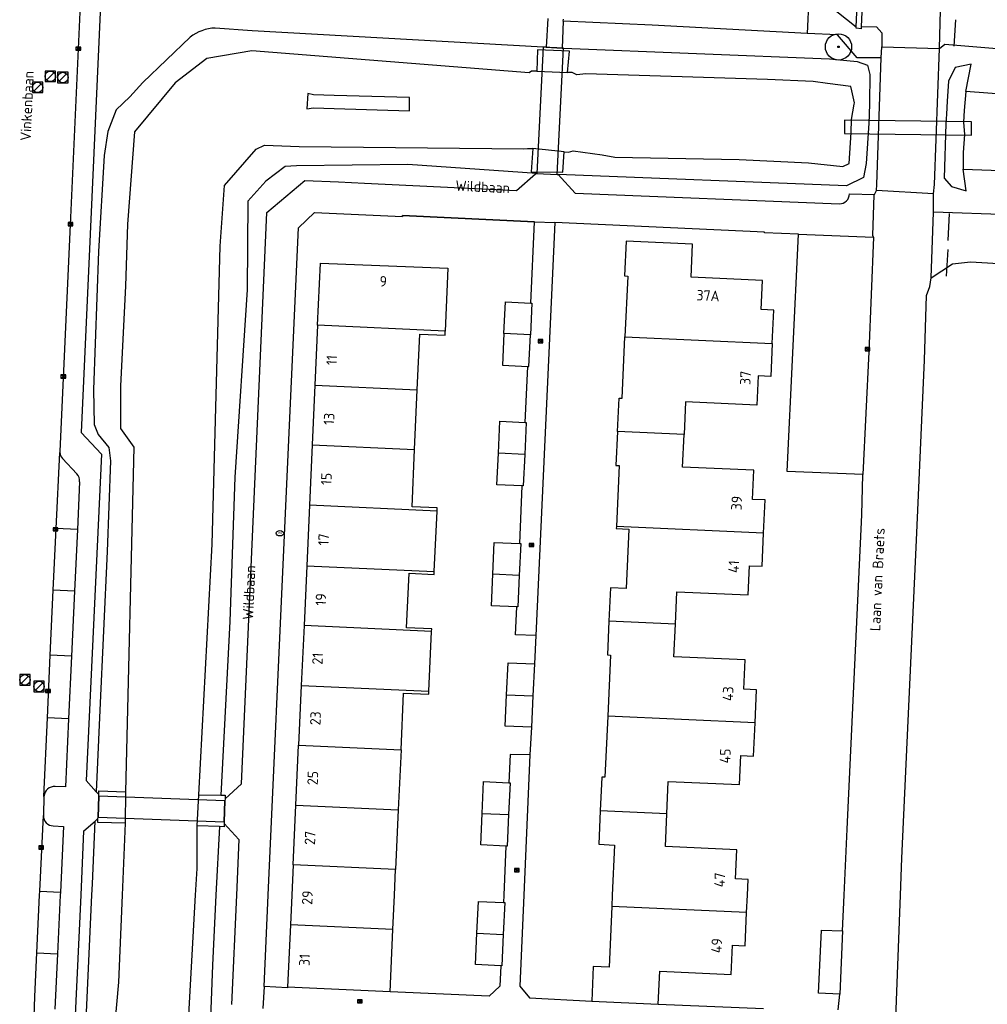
# Model space of a CAD drawing. Header units: metres. Extents: x 102000 to 105000, y 414600 to 420766.
# Tile 290 of 298: x 104819 to 104911, y 420590 to 420683. Entities that reach past the tile are written whole.
import ezdxf

# ---------------------------------------------------------------- set-up
doc = ezdxf.new("R2010")
doc.units = ezdxf.units.M
doc.layers.get('0').update_dxf_attribs({"color": 8})
doc.styles.add('MtXpl_NLCS-ISO', font='NLCS-ISO.ttf')
doc.styles.add('NLCS-ISO', font='NLCS-ISO.ttf')

msp = doc.modelspace()

# ---------------------------------------------------------------- hatches: boundary and pattern name
at = {"ltscale": 0.1}
h = msp.add_hatch(color=256, dxfattribs=at)
edge = h.paths.add_edge_path()
edge.add_arc((104897.32, 420680.764), 0.075, 0, 360)

# ---------------------------------------------------------------- linework, layer by layer
for p, q in [((104896.744, 420735.569), (104894.35, 420682.024)), ((104828.19, 420709.813), (104826.074, 420662.943)), ((104898.997, 420682.647), (104900.108, 420707.561)), ((104900.596, 420707.54), (104899.493, 420682.698)), ((104825.617, 420695.988), (104824.205, 420664.524)), ((104906.931, 420680.612), (104907.092, 420685.999)), ((104898.996, 420682.638), (104896.403, 420684.696)), ((104869.639, 420683.45), (104869.494, 420680.734)), ((104871.112, 420683.216), (104871.122, 420683.401)), ((104871.112, 420683.216), (104871.122, 420683.401)), ((104841.491, 420682.28), (104837.96, 420682.559)), ((104871.112, 420683.216), (104870.996, 420680.651)), ((104879.58, 420682.818), (104871.112, 420683.216)), ((104879.58, 420682.818), (104871.112, 420683.216)), ((104894.35, 420682.024), (104879.58, 420682.818)), ((104898.989, 420682.53), (104898.996, 420682.638)), ((104899.483, 420682.487), (104898.989, 420682.53)), ((104898.996, 420682.638), (104898.997, 420682.647)), ((104899.493, 420682.698), (104899.483, 420682.487)), ((104899.493, 420682.698), (104900.924, 420682.658)), ((104900.924, 420682.658), (104901.452, 420682.086)), ((104908.339, 420680.832), (104908.506, 420683.344)), ((104835.588, 420681.675), (104831.078, 420677.371)), ((104869.209, 420680.75), (104841.491, 420682.28)), ((104897.224, 420681.903), (104894.35, 420682.024)), ((104899.104, 420679.715), (104897.224, 420681.903)), ((104901.452, 420682.086), (104901.438, 420680.779)), ((104824.717, 420680.437), (104825.167, 420680.737)), ((104825.167, 420680.437), (104824.717, 420680.737)), ((104825.167, 420680.737), (104824.717, 420680.737)), ((104824.717, 420680.737), (104824.717, 420680.437)), ((104825.167, 420680.437), (104825.167, 420680.737)), ((104869.209, 420680.75), (104868.584, 420668.723)), ((104869.209, 420680.75), (104868.584, 420668.723)), ((104871.146, 420680.643), (104869.209, 420680.75)), ((104871.146, 420680.643), (104869.209, 420680.75)), ((104869.494, 420680.734), (104869.209, 420680.75)), ((104869.494, 420680.734), (104870.996, 420680.651)), ((104870.524, 420668.617), (104871.146, 420680.643)), ((104870.524, 420668.617), (104871.146, 420680.643)), ((104870.996, 420680.651), (104871.146, 420680.643)), ((104871.146, 420680.643), (104896.458, 420679.637)), ((104901.399, 420679.711), (104901.438, 420680.779)), ((104901.438, 420680.779), (104906.931, 420680.612)), ((104906.45, 420667.663), (104906.931, 420680.612)), ((104906.931, 420680.612), (104907.447, 420681.025)), ((104907.447, 420681.025), (104912.395, 420680.593)), ((104824.717, 420680.437), (104825.167, 420680.437)), ((104837.175, 420679.656), (104834.153, 420677.356)), ((104841.471, 420680.391), (104837.175, 420679.656)), ((104867.86, 420678.293), (104841.471, 420680.391)), ((104868.67, 420680.496), (104868.587, 420678.444)), ((104871.692, 420680.35), (104868.67, 420680.496)), ((104871.527, 420678.315), (104871.692, 420680.35)), ((104896.458, 420679.637), (104899.099, 420679.384)), ((104901.399, 420679.711), (104899.104, 420679.715)), ((104900.962, 420667.67), (104901.399, 420679.711)), ((104899.099, 420679.384), (104900.073, 420679.027)), ((104900.073, 420679.027), (104900.309, 420678.139)), ((104908.435, 420678.785), (104907.792, 420677.497)), ((104909.944, 420679.105), (104908.435, 420678.785)), ((104909.43, 420676.512), (104909.944, 420679.105)), ((104822.772, 420678.462), (104821.772, 420678.462)), ((104821.772, 420678.462), (104821.772, 420677.462)), ((104821.918, 420677.608), (104822.626, 420678.316)), ((104822.772, 420677.462), (104822.772, 420678.462)), ((104823.964, 420678.343), (104822.964, 420678.343)), ((104822.964, 420678.343), (104822.964, 420677.343)), ((104823.11, 420677.489), (104823.818, 420678.197)), ((104823.964, 420677.343), (104823.964, 420678.343)), ((104868.092, 420678.452), (104867.86, 420678.293)), ((104868.587, 420678.444), (104868.092, 420678.452)), ((104868.587, 420678.444), (104871.527, 420678.315)), ((104871.958, 420678.314), (104871.527, 420678.315)), ((104872.395, 420678.09), (104871.958, 420678.314)), ((104873.266, 420678.183), (104872.395, 420678.09)), ((104890.551, 420677.652), (104873.266, 420678.183)), ((104900.309, 420678.139), (104900.257, 420675.415)), ((104821.56, 420677.407), (104820.56, 420677.407)), ((104820.56, 420677.407), (104820.56, 420676.407)), ((104820.706, 420676.553), (104821.414, 420677.261)), ((104821.56, 420676.407), (104821.56, 420677.407)), ((104821.772, 420677.462), (104822.772, 420677.462)), ((104822.964, 420677.343), (104823.964, 420677.343)), ((104831.078, 420677.371), (104829.857, 420676)), ((104834.153, 420677.356), (104830.275, 420672.69)), ((104894.921, 420677.455), (104890.551, 420677.652)), ((104896.272, 420677.286), (104894.921, 420677.455)), ((104898.501, 420677.007), (104896.272, 420677.286)), ((104898.592, 420676.572), (104898.501, 420677.007)), ((104907.792, 420677.497), (104907.674, 420675.589)), ((104820.56, 420676.407), (104821.56, 420676.407)), ((104829.857, 420676), (104828.532, 420674.773)), ((104846.779, 420676.319), (104846.699, 420674.878)), ((104847.329, 420676.188), (104846.779, 420676.319)), ((104849.295, 420676.134), (104847.329, 420676.188)), ((104856.484, 420675.938), (104849.295, 420676.134)), ((104856.486, 420674.685), (104856.484, 420675.938)), ((104898.832, 420675.427), (104898.592, 420676.572)), ((104909.43, 420676.512), (104909.293, 420674.703)), ((104916.213, 420676.028), (104909.43, 420676.512)), ((104846.699, 420674.878), (104847.33, 420674.952)), ((104847.33, 420674.952), (104849.296, 420674.895)), ((104898.569, 420673.855), (104898.813, 420675.315)), ((104898.813, 420675.315), (104898.832, 420675.427)), ((104900.257, 420675.415), (104900.236, 420674.303)), ((104907.674, 420675.589), (104907.597, 420674.354)), ((104828.532, 420674.773), (104827.734, 420672.708)), ((104849.296, 420674.895), (104856.486, 420674.685)), ((104900.236, 420674.303), (104900.221, 420673.489)), ((104907.597, 420674.354), (104907.542, 420673.467)), ((104909.293, 420674.703), (104909.208, 420673.586)), ((104897.906, 420673.787), (104897.889, 420672.525)), ((104897.906, 420673.787), (104897.889, 420672.525)), ((104910, 420673.623), (104897.906, 420673.787)), ((104910, 420673.623), (104897.906, 420673.787)), ((104898.521, 420672.606), (104898.569, 420673.855)), ((104900.221, 420673.489), (104899.966, 420669.656)), ((104907.542, 420673.467), (104907.385, 420668.278)), ((104909.208, 420673.586), (104909.306, 420672.426)), ((104909.983, 420672.361), (104910, 420673.623)), ((104909.983, 420672.361), (104910, 420673.623)), ((104827.734, 420672.708), (104827.402, 420670.429)), ((104830.275, 420672.69), (104829.618, 420663.885)), ((104897.889, 420672.525), (104909.983, 420672.361)), ((104897.889, 420672.525), (104909.983, 420672.361)), ((104898.325, 420669.672), (104898.521, 420672.606)), ((104909.306, 420672.426), (104909.193, 420670.724)), ((104841.874, 420671.015), (104842.662, 420671.409)), ((104842.662, 420671.409), (104845.961, 420671.281)), ((104845.961, 420671.281), (104867.372, 420671.073)), ((104827.402, 420670.429), (104826.861, 420661.292)), ((104838.867, 420667.565), (104841.874, 420671.015)), ((104867.372, 420671.073), (104867.716, 420671.091)), ((104867.716, 420671.091), (104868.226, 420671.079)), ((104868.226, 420671.079), (104868.068, 420668.869)), ((104871.194, 420670.781), (104868.226, 420671.079)), ((104871.068, 420668.846), (104871.194, 420670.781)), ((104871.194, 420670.781), (104871.62, 420670.756)), ((104871.62, 420670.756), (104872.05, 420670.856)), ((104872.05, 420670.856), (104874.816, 420670.502)), ((104874.816, 420670.502), (104876.028, 420670.259)), ((104876.028, 420670.259), (104887.857, 420670.029)), ((104909.193, 420670.724), (104909.203, 420669.124)), ((104844.64, 420669.376), (104842.791, 420667.983)), ((104845.712, 420669.435), (104844.64, 420669.376)), ((104856.307, 420669.563), (104845.712, 420669.435)), ((104868.584, 420668.723), (104856.307, 420669.563)), ((104887.857, 420670.029), (104894.475, 420669.712)), ((104894.475, 420669.712), (104897.742, 420669.361)), ((104897.742, 420669.361), (104898.325, 420669.672)), ((104899.966, 420669.656), (104899.699, 420668.334)), ((104866.676, 420667.08), (104868.471, 420668.674)), ((104868.068, 420668.869), (104871.068, 420668.846)), ((104868.471, 420668.674), (104868.584, 420668.723)), ((104868.584, 420668.723), (104870.524, 420668.617)), ((104868.584, 420668.723), (104870.524, 420668.617)), ((104868.584, 420668.723), (104870.524, 420668.617)), ((104870.524, 420668.617), (104870.628, 420668.608)), ((104898.084, 420667.54), (104870.628, 420668.608)), ((104870.628, 420668.608), (104872.259, 420666.826)), ((104909.203, 420669.124), (104914.129, 420668.953)), ((104909.472, 420667.049), (104909.203, 420669.124)), ((104838.44, 420661.782), (104838.867, 420667.565)), ((104842.791, 420667.983), (104841.08, 420666.087)), ((104842.902, 420665.003), (104846.515, 420668.058)), ((104846.515, 420668.058), (104849.72, 420667.913)), ((104849.72, 420667.913), (104852.189, 420667.8)), ((104852.189, 420667.8), (104866.676, 420667.08)), ((104899.699, 420668.334), (104898.084, 420667.54)), ((104900.927, 420667.1), (104900.962, 420667.67)), ((104906.357, 420666.785), (104906.45, 420667.663)), ((104907.385, 420668.278), (104908.096, 420667.476)), ((104908.096, 420667.476), (104909.472, 420667.049)), ((104872.259, 420666.826), (104897.415, 420665.823)), ((104898.354, 420666.771), (104900.755, 420666.724)), ((104900.583, 420662.798), (104900.718, 420666.691)), ((104900.718, 420666.691), (104900.755, 420666.724)), ((104900.755, 420666.724), (104900.927, 420667.1)), ((104906.357, 420666.785), (104900.927, 420667.1)), ((104906.354, 420665.026), (104906.357, 420666.785)), ((104841.08, 420666.087), (104841.029, 420657.638)), ((104841.379, 420630.527), (104842.902, 420665.003)), ((104845.898, 420663.537), (104847.441, 420664.985)), ((104847.441, 420664.985), (104855.807, 420664.602)), ((104855.815, 420664.704), (104855.807, 420664.602)), ((104855.807, 420664.602), (104855.815, 420664.704)), ((104868.38, 420664.12), (104855.815, 420664.704)), ((104855.815, 420664.704), (104868.38, 420664.12)), ((104906.155, 420658.791), (104906.354, 420665.026)), ((104917.693, 420664.613), (104906.354, 420665.026)), ((104907.854, 420664.914), (104907.735, 420662.34)), ((104824.205, 420664.524), (104823.187, 420642.27)), ((104823.962, 420663.732), (104824.412, 420664.032)), ((104824.412, 420663.732), (104823.962, 420664.032)), ((104824.412, 420664.032), (104823.962, 420664.032)), ((104823.962, 420664.032), (104823.962, 420663.732)), ((104823.962, 420663.732), (104824.412, 420663.732)), ((104824.412, 420663.732), (104824.412, 420664.032)), ((104829.618, 420663.885), (104829.421, 420657.971)), ((104868.015, 420656.38), (104868.38, 420664.12)), ((104868.38, 420664.12), (104870.309, 420664.037)), ((104870.309, 420664.037), (104868.487, 420624.74)), ((104890.289, 420663.128), (104870.309, 420664.037)), ((104826.074, 420662.943), (104825.213, 420644.07)), ((104844.566, 420634.282), (104845.898, 420663.537)), ((104890.287, 420663.075), (104890.289, 420663.128)), ((104893.515, 420662.951), (104890.287, 420663.075)), ((104892.435, 420640.35), (104893.515, 420662.951)), ((104893.515, 420662.951), (104900.66, 420662.662)), ((104900.66, 420662.662), (104900.583, 420662.798)), ((104877.098, 420662.267), (104876.948, 420658.961)), ((104883.431, 420661.981), (104877.098, 420662.267)), ((104883.289, 420658.834), (104883.431, 420661.981)), ((104900.66, 420662.662), (104900.215, 420651.736)), ((104826.861, 420661.292), (104826.375, 420648.142)), ((104837.685, 420633.427), (104838.44, 420661.782)), ((104907.744, 420661.472), (104907.582, 420658.931)), ((104847.726, 420654.266), (104847.994, 420660.177)), ((104847.994, 420660.177), (104860.131, 420659.689)), ((104906.155, 420658.791), (104908.168, 420660.127)), ((104908.168, 420660.127), (104909.886, 420660.293)), ((104909.886, 420660.293), (104914.921, 420660.025)), ((104860.131, 420659.689), (104859.873, 420653.717)), ((104876.948, 420658.961), (104877.248, 420658.947)), ((104877.248, 420658.947), (104876.986, 420653.173)), ((104890.082, 420658.526), (104883.289, 420658.834)), ((104889.956, 420655.749), (104890.082, 420658.526)), ((104906.004, 420657.961), (104906.155, 420658.791)), ((104829.421, 420657.971), (104828.961, 420648.508)), ((104841.029, 420657.638), (104839.829, 420639.79)), ((104905.712, 420657.088), (104906.004, 420657.961)), ((104865.461, 420653.465), (104865.602, 420656.492)), ((104865.602, 420656.492), (104868.015, 420656.38)), ((104868.119, 420656.375), (104867.979, 420653.351)), ((104868.015, 420656.38), (104868.119, 420656.375)), ((104905.508, 420650.945), (104905.712, 420657.088)), ((104891.155, 420655.695), (104889.956, 420655.749)), ((104891.012, 420652.538), (104891.155, 420655.695)), ((104847.726, 420654.266), (104847.468, 420648.572)), ((104859.873, 420653.717), (104847.726, 420654.266)), ((104857.218, 420648.131), (104857.458, 420653.432)), ((104857.458, 420653.432), (104859.856, 420653.323)), ((104859.856, 420653.323), (104859.873, 420653.717)), ((104865.461, 420653.465), (104865.321, 420650.459)), ((104867.979, 420653.351), (104865.461, 420653.465)), ((104867.838, 420650.342), (104867.979, 420653.351)), ((104868.715, 420652.602), (104869.165, 420652.902)), ((104869.165, 420652.602), (104868.715, 420652.902)), ((104869.165, 420652.902), (104868.715, 420652.902)), ((104868.715, 420652.902), (104868.715, 420652.602)), ((104868.715, 420652.602), (104869.165, 420652.602)), ((104869.165, 420652.602), (104869.165, 420652.902)), ((104876.721, 420647.309), (104876.986, 420653.173)), ((104876.986, 420653.173), (104891.012, 420652.538)), ((104891.012, 420652.538), (104890.869, 420649.381)), ((104900.215, 420651.736), (104899.637, 420640.061)), ((104899.862, 420651.839), (104900.312, 420652.139)), ((104900.312, 420651.839), (104899.862, 420652.139)), ((104900.312, 420652.139), (104899.862, 420652.139)), ((104899.862, 420652.139), (104899.862, 420651.839)), ((104899.862, 420651.839), (104900.312, 420651.839)), ((104900.312, 420651.839), (104900.312, 420652.139)), ((104904.743, 420633.813), (104905.508, 420650.945)), ((104865.321, 420650.459), (104867.731, 420650.347)), ((104867.482, 420645.013), (104867.731, 420650.347)), ((104867.731, 420650.347), (104867.838, 420650.342)), ((104823.287, 420649.244), (104823.737, 420649.544)), ((104823.737, 420649.244), (104823.287, 420649.544)), ((104823.737, 420649.544), (104823.287, 420649.544)), ((104823.287, 420649.544), (104823.287, 420649.244)), ((104823.287, 420649.244), (104823.737, 420649.244)), ((104823.737, 420649.244), (104823.737, 420649.544)), ((104889.67, 420649.436), (104889.545, 420646.658)), ((104890.869, 420649.381), (104889.67, 420649.436)), ((104826.375, 420648.142), (104826.461, 420644.828)), ((104828.961, 420648.508), (104828.961, 420644.434)), ((104847.468, 420648.572), (104847.209, 420642.878)), ((104847.468, 420648.572), (104857.218, 420648.131)), ((104856.96, 420642.437), (104857.218, 420648.131)), ((104876.278, 420644.156), (104876.421, 420647.323)), ((104876.421, 420647.323), (104876.721, 420647.309)), ((104882.751, 420646.966), (104882.611, 420643.869)), ((104889.545, 420646.658), (104882.751, 420646.966)), ((104864.931, 420642.077), (104865.073, 420645.125)), ((104865.073, 420645.125), (104867.482, 420645.013)), ((104867.59, 420645.007), (104867.448, 420641.963)), ((104867.482, 420645.013), (104867.59, 420645.007)), ((104825.213, 420644.07), (104827.138, 420641.987)), ((104826.461, 420644.828), (104826.813, 420643.877)), ((104828.961, 420644.434), (104830.21, 420642.659)), ((104876.278, 420644.156), (104876.132, 420640.929)), ((104882.611, 420643.869), (104876.278, 420644.156)), ((104826.813, 420643.877), (104827.856, 420642.627)), ((104882.471, 420640.772), (104882.611, 420643.869)), ((104822.828, 420634.909), (104823.181, 420642.155)), ((104827.856, 420642.627), (104828.007, 420641.357)), ((104830.21, 420642.659), (104829.436, 420609.859)), ((104847.209, 420642.878), (104846.948, 420637.124)), ((104847.209, 420642.878), (104856.96, 420642.437)), ((104856.713, 420636.978), (104856.96, 420642.437)), ((104823.436, 420641.566), (104824.804, 420640.112)), ((104827.138, 420641.987), (104826.249, 420623.058)), ((104828.007, 420641.357), (104827.698, 420632.73)), ((104864.791, 420639.081), (104864.931, 420642.077)), ((104867.448, 420641.963), (104864.931, 420642.077)), ((104867.448, 420641.963), (104867.308, 420638.964)), ((104876.132, 420640.929), (104876.431, 420640.916)), ((104876.431, 420640.916), (104876.168, 420635.112)), ((104889.264, 420640.465), (104882.471, 420640.772)), ((104889.138, 420637.688), (104889.264, 420640.465)), ((104899.637, 420640.061), (104892.435, 420640.35)), ((104825.065, 420639.376), (104824.851, 420634.814)), ((104839.829, 420639.79), (104839.365, 420626.066)), ((104899.54, 420636.217), (104899.637, 420640.061)), ((104867.21, 420638.969), (104864.791, 420639.081)), ((104866.963, 420633.48), (104867.21, 420638.969)), ((104867.308, 420638.964), (104867.21, 420638.969)), ((104890.337, 420637.633), (104889.138, 420637.688)), ((104890.194, 420634.477), (104890.337, 420637.633)), ((104846.948, 420637.124), (104846.687, 420631.37)), ((104859.097, 420636.575), (104846.948, 420637.124)), ((104859.11, 420636.87), (104856.713, 420636.978)), ((104858.836, 420630.821), (104859.097, 420636.575)), ((104859.097, 420636.575), (104859.11, 420636.87)), ((104898.133, 420606.304), (104899.54, 420636.217)), ((104822.547, 420634.694), (104822.997, 420634.994)), ((104822.997, 420634.694), (104822.547, 420634.994)), ((104822.997, 420634.994), (104822.547, 420634.994)), ((104822.547, 420634.994), (104822.547, 420634.694)), ((104822.547, 420634.694), (104822.997, 420634.694)), ((104822.556, 420629.04), (104822.828, 420634.909)), ((104824.851, 420634.814), (104822.828, 420634.909)), ((104822.997, 420634.694), (104822.997, 420634.994)), ((104824.851, 420634.814), (104824.575, 420628.946)), ((104876.168, 420635.112), (104876.16, 420634.922)), ((104876.16, 420634.922), (104877.359, 420634.868)), ((104890.194, 420634.477), (104876.168, 420635.112)), ((104877.359, 420634.868), (104877.103, 420629.213)), ((104843.018, 420600), (104844.566, 420634.282)), ((104890.051, 420631.32), (104890.194, 420634.477)), ((104903.352, 420603.539), (104904.743, 420633.813)), ((104836.407, 420609.558), (104837.685, 420633.427)), ((104864.405, 420630.569), (104864.544, 420633.591)), ((104864.544, 420633.591), (104866.963, 420633.48)), ((104867.062, 420633.476), (104866.923, 420630.455)), ((104866.963, 420633.48), (104867.062, 420633.476)), ((104867.869, 420633.203), (104868.319, 420633.503)), ((104868.319, 420633.203), (104867.869, 420633.503)), ((104868.319, 420633.503), (104867.869, 420633.503)), ((104867.869, 420633.503), (104867.869, 420633.203)), ((104867.869, 420633.203), (104868.319, 420633.203)), ((104868.319, 420633.203), (104868.319, 420633.503)), ((104827.698, 420632.73), (104826.981, 420617.619)), ((104846.687, 420631.37), (104846.429, 420625.676)), ((104846.687, 420631.37), (104858.836, 420630.821)), ((104888.727, 420628.597), (104888.852, 420631.374)), ((104888.852, 420631.374), (104890.051, 420631.32)), ((104840.472, 420610.602), (104841.379, 420630.527)), ((104856.19, 420625.46), (104856.426, 420630.655)), ((104856.426, 420630.655), (104858.823, 420630.546)), ((104858.823, 420630.546), (104858.836, 420630.821)), ((104864.267, 420627.568), (104864.405, 420630.569)), ((104866.923, 420630.455), (104864.405, 420630.569)), ((104866.923, 420630.455), (104866.784, 420627.452)), ((104822.27, 420622.852), (104822.556, 420629.04)), ((104824.575, 420628.946), (104822.556, 420629.04)), ((104875.604, 420629.281), (104875.46, 420626.095)), ((104877.103, 420629.213), (104875.604, 420629.281)), ((104824.575, 420628.946), (104824.285, 420622.758)), ((104881.793, 420625.808), (104881.934, 420628.905)), ((104881.934, 420628.905), (104888.727, 420628.597)), ((104866.691, 420627.456), (104864.267, 420627.568)), ((104866.571, 420624.786), (104866.691, 420627.456)), ((104866.784, 420627.452), (104866.691, 420627.456)), ((104839.365, 420626.066), (104838.512, 420609.529)), ((104846.429, 420625.676), (104846.17, 420619.983)), ((104858.578, 420625.127), (104846.429, 420625.676)), ((104858.588, 420625.352), (104856.19, 420625.46)), ((104858.578, 420625.127), (104858.588, 420625.352)), ((104875.46, 420626.095), (104875.314, 420622.878)), ((104881.793, 420625.808), (104875.46, 420626.095)), ((104881.653, 420622.711), (104881.793, 420625.808)), ((104858.32, 420619.433), (104858.578, 420625.127)), ((104868.487, 420624.74), (104866.571, 420624.786)), ((104868.487, 420624.74), (104868.368, 420622.027)), ((104821.994, 420616.882), (104822.27, 420622.852)), ((104824.285, 420622.758), (104822.27, 420622.852)), ((104824.285, 420622.758), (104824.006, 420616.788)), ((104826.249, 420623.058), (104825.695, 420610.925)), ((104875.314, 420622.878), (104875.614, 420622.864)), ((104875.614, 420622.864), (104875.351, 420617.05)), ((104888.446, 420622.403), (104881.653, 420622.711)), ((104865.723, 420619.098), (104865.86, 420622.14)), ((104865.86, 420622.14), (104868.368, 420622.027)), ((104868.368, 420622.027), (104868.23, 420618.985)), ((104888.32, 420619.626), (104888.446, 420622.403)), ((104820.355, 420621.005), (104819.355, 420621.005)), ((104819.355, 420621.005), (104819.355, 420620.005)), ((104819.501, 420620.151), (104820.209, 420620.859)), ((104820.355, 420620.005), (104820.355, 420621.005)), ((104819.355, 420620.005), (104820.355, 420620.005)), ((104821.7, 420620.378), (104820.7, 420620.378)), ((104820.7, 420620.378), (104820.7, 420619.378)), ((104820.846, 420619.524), (104821.554, 420620.232)), ((104821.7, 420619.378), (104821.7, 420620.378)), ((104846.17, 420619.983), (104845.912, 420614.288)), ((104846.17, 420619.983), (104858.32, 420619.433)), ((104889.519, 420619.572), (104888.32, 420619.626)), ((104820.7, 420619.378), (104821.7, 420619.378)), ((104821.825, 420619.302), (104822.275, 420619.602)), ((104822.275, 420619.302), (104821.825, 420619.602)), ((104822.275, 420619.602), (104821.825, 420619.602)), ((104821.825, 420619.602), (104821.825, 420619.302)), ((104821.825, 420619.302), (104822.275, 420619.302)), ((104822.275, 420619.302), (104822.275, 420619.602)), ((104855.664, 420613.847), (104855.909, 420619.257)), ((104855.909, 420619.257), (104858.307, 420619.148)), ((104858.307, 420619.148), (104858.32, 420619.433)), ((104865.587, 420616.107), (104865.723, 420619.098)), ((104865.723, 420619.098), (104868.23, 420618.985)), ((104868.23, 420618.985), (104868.094, 420615.993)), ((104889.376, 420616.415), (104889.519, 420619.572)), ((104821.668, 420609.42), (104821.994, 420616.882)), ((104824.006, 420616.788), (104821.994, 420616.882)), ((104826.981, 420617.619), (104826.65, 420609.866)), ((104875.351, 420617.05), (104875.087, 420611.236)), ((104889.376, 420616.415), (104875.351, 420617.05)), ((104824.006, 420616.788), (104823.703, 420610.314)), ((104868.094, 420615.993), (104865.587, 420616.107)), ((104868.094, 420615.993), (104867.943, 420613.367)), ((104889.233, 420613.258), (104889.376, 420616.415)), ((104845.654, 420608.595), (104845.912, 420614.288)), ((104845.912, 420614.288), (104855.664, 420613.847)), ((104855.664, 420613.847), (104855.406, 420608.154)), ((104866.042, 420613.412), (104865.921, 420610.715)), ((104867.943, 420613.367), (104866.042, 420613.412)), ((104867.943, 420613.367), (104867.365, 420600)), ((104887.909, 420610.535), (104888.035, 420613.313)), ((104888.035, 420613.313), (104889.233, 420613.258)), ((104874.788, 420611.25), (104874.642, 420608.033)), ((104875.087, 420611.236), (104874.788, 420611.25)), ((104823.703, 420610.314), (104822.736, 420610.366)), ((104825.695, 420610.925), (104826.65, 420609.866)), ((104838.918, 420609.179), (104840.472, 420610.602)), ((104863.4, 420607.792), (104863.534, 420610.821)), ((104863.534, 420610.821), (104865.921, 420610.715)), ((104866.042, 420610.71), (104865.907, 420607.679)), ((104865.921, 420610.715), (104866.042, 420610.71)), ((104880.975, 420607.746), (104881.116, 420610.843)), ((104881.116, 420610.843), (104887.909, 420610.535)), ((104821.668, 420609.42), (104821.614, 420607.657)), ((104826.65, 420609.866), (104826.893, 420609.598)), ((104826.886, 420609.427), (104826.813, 420607.444)), ((104826.886, 420609.427), (104826.813, 420607.444)), ((104826.813, 420607.444), (104826.886, 420609.427)), ((104826.886, 420609.427), (104826.893, 420609.598)), ((104838.903, 420608.983), (104826.886, 420609.427)), ((104838.903, 420608.983), (104826.886, 420609.427)), ((104826.893, 420609.598), (104826.906, 420609.953)), ((104826.906, 420609.953), (104829.436, 420609.859)), ((104829.436, 420609.859), (104829.409, 420606.865)), ((104836.267, 420606.626), (104836.407, 420609.558)), ((104836.407, 420609.558), (104838.512, 420609.529)), ((104838.512, 420609.529), (104838.923, 420609.523)), ((104838.923, 420609.523), (104838.918, 420609.179)), ((104838.83, 420607), (104838.903, 420608.983)), ((104838.83, 420607), (104838.903, 420608.983)), ((104838.903, 420608.983), (104838.83, 420607)), ((104838.918, 420609.179), (104838.903, 420608.983)), ((104845.395, 420602.9), (104845.654, 420608.595)), ((104845.654, 420608.595), (104855.406, 420608.154)), ((104821.263, 420600.397), (104821.611, 420607.602)), ((104821.612, 420607.629), (104821.611, 420607.602)), ((104821.614, 420607.657), (104821.612, 420607.629)), ((104826.808, 420607.298), (104826.813, 420607.444)), ((104826.813, 420607.444), (104838.83, 420607)), ((104826.813, 420607.444), (104838.83, 420607)), ((104855.406, 420608.154), (104855.148, 420602.459)), ((104863.267, 420604.797), (104863.4, 420607.792)), ((104863.4, 420607.792), (104865.907, 420607.679)), ((104865.907, 420607.679), (104865.774, 420604.686)), ((104874.642, 420608.033), (104874.498, 420604.856)), ((104880.975, 420607.746), (104874.642, 420608.033)), ((104880.835, 420604.649), (104880.975, 420607.746)), ((104822.555, 420606.614), (104823.521, 420606.558)), ((104823.521, 420606.558), (104823.232, 420600.306)), ((104825.473, 420606.145), (104826.53, 420607.059)), ((104826.276, 420601.094), (104826.53, 420607.059)), ((104826.53, 420607.059), (104826.808, 420607.298)), ((104826.794, 420606.94), (104826.808, 420607.298)), ((104829.409, 420606.865), (104826.794, 420606.94)), ((104829.409, 420606.865), (104829.116, 420600)), ((104836.239, 420602.541), (104836.267, 420606.626)), ((104838.365, 420606.548), (104836.267, 420606.626)), ((104838.365, 420606.548), (104838.044, 420600)), ((104838.813, 420606.532), (104838.365, 420606.548)), ((104838.826, 420606.828), (104838.813, 420606.532)), ((104838.83, 420607), (104838.826, 420606.828)), ((104838.826, 420606.828), (104840.231, 420605.323)), ((104825.196, 420600), (104825.473, 420606.145)), ((104897.853, 420600), (104898.133, 420606.304)), ((104821.171, 420604.404), (104821.621, 420604.704)), ((104821.621, 420604.404), (104821.171, 420604.704)), ((104821.621, 420604.704), (104821.171, 420604.704)), ((104821.171, 420604.704), (104821.171, 420604.404)), ((104821.621, 420604.404), (104821.621, 420604.704)), ((104840.231, 420605.323), (104839.989, 420600)), ((104865.652, 420604.691), (104863.267, 420604.797)), ((104865.652, 420604.691), (104865.444, 420600)), ((104865.774, 420604.686), (104865.652, 420604.691)), ((104874.498, 420604.856), (104875.997, 420604.788)), ((104875.997, 420604.788), (104875.779, 420600)), ((104887.638, 420604.341), (104880.835, 420604.649)), ((104821.171, 420604.404), (104821.621, 420604.404)), ((104887.513, 420601.564), (104887.638, 420604.341)), ((104845.395, 420602.9), (104845.263, 420600)), ((104855.148, 420602.459), (104845.395, 420602.9)), ((104903.217, 420600), (104903.352, 420603.539)), ((104836.098, 420600), (104836.239, 420602.541)), ((104855.036, 420600), (104855.148, 420602.459)), ((104866.457, 420602.243), (104866.907, 420602.543)), ((104866.907, 420602.243), (104866.457, 420602.543)), ((104866.907, 420602.543), (104866.457, 420602.543)), ((104866.457, 420602.543), (104866.457, 420602.243)), ((104866.457, 420602.243), (104866.907, 420602.243)), ((104866.907, 420602.243), (104866.907, 420602.543)), ((104826.225, 420600), (104826.276, 420601.094)), ((104888.711, 420601.51), (104887.513, 420601.564)), ((104888.643, 420600), (104888.711, 420601.51)), ((104820.998, 420594.533), (104821.245, 420600)), ((104821.245, 420600), (104821.263, 420600.397)), ((104821.263, 420600.397), (104823.232, 420600.306)), ((104823.218, 420600), (104822.961, 420594.442)), ((104823.232, 420600.306), (104823.218, 420600)), ((104824.652, 420587.931), (104825.196, 420600)), ((104825.645, 420587.467), (104826.225, 420600)), ((104829.116, 420600), (104828.764, 420591.732)), ((104834.399, 420569.29), (104836.098, 420600)), ((104838.044, 420600), (104837.717, 420593.338)), ((104839.989, 420600), (104839.516, 420589.619)), ((104842.626, 420591.32), (104843.018, 420600)), ((104845.263, 420600), (104845.136, 420597.197)), ((104854.889, 420596.756), (104855.036, 420600)), ((104865.444, 420600), (104865.414, 420599.321)), ((104867.365, 420600), (104866.991, 420591.345)), ((104875.779, 420600), (104875.731, 420598.934)), ((104888.568, 420598.353), (104888.643, 420600)), ((104897.702, 420596.609), (104897.853, 420600)), ((104902.717, 420586.935), (104903.217, 420600)), ((104862.894, 420596.394), (104863.028, 420599.427)), ((104863.028, 420599.427), (104865.414, 420599.321)), ((104865.536, 420599.316), (104865.401, 420596.28)), ((104865.414, 420599.321), (104865.536, 420599.316)), ((104875.731, 420598.934), (104875.47, 420593.15)), ((104888.568, 420598.353), (104875.731, 420598.934)), ((104888.425, 420595.196), (104888.568, 420598.353)), ((104845.136, 420597.197), (104844.867, 420591.258)), ((104854.889, 420596.756), (104845.136, 420597.197)), ((104854.62, 420590.811), (104854.889, 420596.756)), ((104862.761, 420593.403), (104862.894, 420596.394)), ((104862.894, 420596.394), (104865.401, 420596.28)), ((104865.401, 420596.28), (104865.268, 420593.292)), ((104895.417, 420590.692), (104895.69, 420596.683)), ((104895.69, 420596.683), (104897.702, 420596.609)), ((104897.702, 420596.609), (104897.435, 420590.606)), ((104820.811, 420590.379), (104820.998, 420594.533)), ((104820.998, 420594.533), (104822.961, 420594.442)), ((104822.961, 420594.442), (104822.717, 420589.149)), ((104887.101, 420592.474), (104887.227, 420595.251)), ((104887.227, 420595.251), (104888.425, 420595.196)), ((104865.153, 420593.297), (104862.761, 420593.403)), ((104837.717, 420593.338), (104837.179, 420578.459)), ((104865.153, 420593.297), (104865.068, 420591.346)), ((104865.268, 420593.292), (104865.153, 420593.297)), ((104873.971, 420593.218), (104873.822, 420589.922)), ((104875.47, 420593.15), (104873.971, 420593.218)), ((104880.165, 420589.634), (104880.308, 420592.781)), ((104880.308, 420592.781), (104887.101, 420592.474)), ((104828.764, 420591.732), (104828.173, 420585.029)), ((104842.626, 420591.32), (104842.503, 420589.233)), ((104844.865, 420591.21), (104842.626, 420591.32)), ((104844.867, 420591.258), (104844.865, 420591.21)), ((104854.62, 420590.811), (104844.867, 420591.258)), ((104864.057, 420590.396), (104854.62, 420590.811)), ((104865.068, 420591.346), (104864.057, 420590.396)), ((104866.991, 420591.345), (104867.908, 420590.227)), ((104897.435, 420590.606), (104895.417, 420590.692)), ((104897.284, 420589.09), (104897.435, 420590.606)), ((104820.665, 420586.491), (104820.811, 420590.379)), ((104851.514, 420589.753), (104851.964, 420590.053)), ((104851.964, 420589.753), (104851.514, 420590.053)), ((104851.964, 420590.053), (104851.514, 420590.053)), ((104851.514, 420590.053), (104851.514, 420589.753)), ((104851.514, 420589.753), (104851.964, 420589.753)), ((104851.964, 420589.753), (104851.964, 420590.053)), ((104867.908, 420590.227), (104873.822, 420589.922)), ((104873.822, 420589.922), (104880.165, 420589.634)), ((104880.165, 420589.634), (104890.171, 420589.234))]:
    msp.add_line(p, q)
for centre, radius in [((104897.32, 420680.764), 1.25), ((104897.32, 420680.764), 0.0225), ((104822.272, 420677.962), 0.5), ((104823.464, 420677.843), 0.5), ((104821.06, 420676.907), 0.5), ((104819.855, 420620.505), 0.5), ((104821.2, 420619.878), 0.5)]:
    msp.add_circle(centre, radius)
msp.add_circle((104897.32, 420680.764), 0.075, dxfattribs=at)
for centre, radius, start, end in [((104838.138, 420678.458), 4.105, 92.48088, 128.39809), ((104897.414, 420666.763), 0.94, 270.06, 0.48654), ((104824.023, 420642.169), 0.842, 173.09134, 180.93539), ((104824.03, 420642.173), 0.849, 181.19891, 225.62025), ((104823.982, 420639.406), 1.083, 358.39257, 40.65844), ((104822.688, 420609.345), 1.022, 87.28576, 175.78122), ((104822.568, 420607.571), 0.957, 178.16069, 269.23001)]:
    msp.add_arc(centre, radius, start, end)
msp.add_ellipse((104844.134, 420634.465), major_axis=(-0.364, 0), ratio=0.685994)

# ---------------------------------------------------------------- texts
for s, height, rotation, style, p in [('Vinkenbaan', 1, 87.42085, 'MtXpl_NLCS-ISO', (104820.411, 420671.795)), ('Wildbaan', 1, 357.42085, 'MtXpl_NLCS-ISO', (104860.83, 420667.063)), ('9', 1, 357.70817, 'MtXpl_NLCS-ISO', (104853.602, 420657.96)), ('37A', 1, 357.42169, 'MtXpl_NLCS-ISO', (104883.78, 420656.639)), ('11', 1, 87.37606, 'MtXpl_NLCS-ISO', (104849.545, 420650.448)), ('37', 1, 87.43336, 'MtXpl_NLCS-ISO', (104888.932, 420648.559)), ('13', 1, 87.37606, 'MtXpl_NLCS-ISO', (104849.287, 420644.754)), ('15', 1, 87.37606, 'MtXpl_NLCS-ISO', (104849.027, 420639.03)), ('39', 1, 87.39898, 'MtXpl_NLCS-ISO', (104888.089, 420636.633)), ('17', 1, 87.37606, 'MtXpl_NLCS-ISO', (104848.766, 420633.276)), ('Laan van Braets', 1, 87.42085, 'MtXpl_NLCS-ISO', (104901.293, 420625.132)), ('BR', 0.2, 360, 'NLCS-ISO', (104843.985, 420634.389)), ('Wildbaan', 1, 87.42085, 'MtXpl_NLCS-ISO', (104841.579, 420626.208)), ('41', 1, 87.39898, 'MtXpl_NLCS-ISO', (104887.819, 420630.67)), ('19', 1, 87.37606, 'MtXpl_NLCS-ISO', (104848.506, 420627.552)), ('21', 1, 87.37606, 'MtXpl_NLCS-ISO', (104848.189, 420621.945)), ('43', 1, 87.39898, 'MtXpl_NLCS-ISO', (104887.267, 420618.483)), ('23', 1, 87.37606, 'MtXpl_NLCS-ISO', (104847.989, 420616.165)), ('45', 1, 87.39898, 'MtXpl_NLCS-ISO', (104886.998, 420612.545)), ('25', 1, 87.37606, 'MtXpl_NLCS-ISO', (104847.731, 420610.471)), ('27', 1, 87.37606, 'MtXpl_NLCS-ISO', (104847.473, 420604.777)), ('47', 1, 87.39898, 'MtXpl_NLCS-ISO', (104886.475, 420600.755)), ('29', 1, 87.37606, 'MtXpl_NLCS-ISO', (104847.214, 420599.078)), ('29', 1, 87.37606, 'MtXpl_NLCS-ISO', (104847.214, 420599.078)), ('49', 1, 87.39898, 'MtXpl_NLCS-ISO', (104886.19, 420594.479)), ('31', 1, 87.37606, 'MtXpl_NLCS-ISO', (104846.95, 420593.257))]:
    msp.add_text(s, height=height, rotation=rotation, dxfattribs=dict(style=style)).set_placement(p)

doc.saveas('drawing.dxf')
